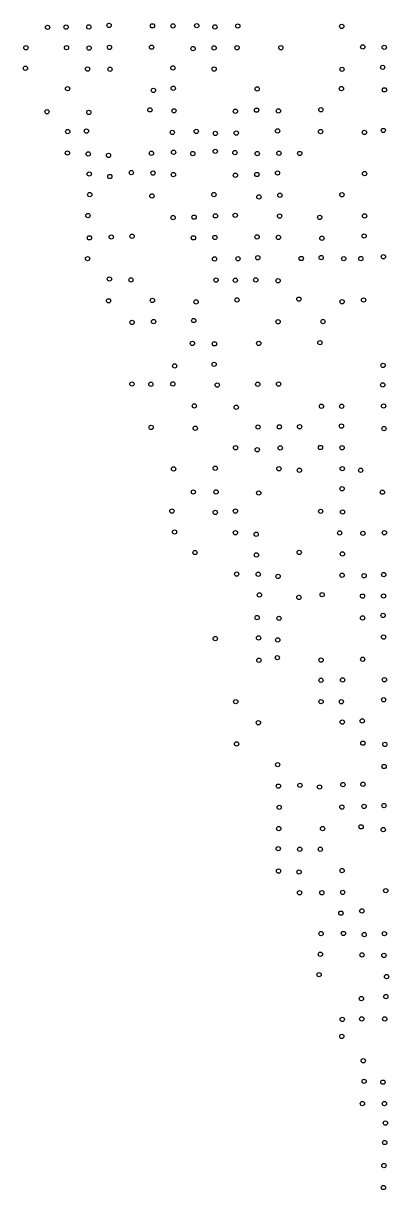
# Model space of a CAD drawing. Extents: x 20503438 to 20508873, y 7964251 to 7984667.
# Drawn here: x 20506017 to 20506188, y 7974926 to 7975470 of the extents above; entities that cross this region are included whole.
import ezdxf

# ---------------------------------------------------------------- set-up
doc = ezdxf.new("R2010")
doc.units = 0
doc.layers.add('SurSurveyPoints', color=7, linetype='Continuous')

msp = doc.modelspace()

# ---------------------------------------------------------------- linework, layer by layer
at = {"layer": 'SurSurveyPoints'}
for centre in [(20506057.5, 7975468.78), (20506077.76, 7975468.61), (20506087.34, 7975468.59), (20506098.44, 7975468.69), (20506117.58, 7975468.52), (20506166.06, 7975468.35), (20506028.8, 7975467.9), (20506037.47, 7975468.02), (20506048.06, 7975468.1), (20506106.87, 7975468.09), (20506018.72, 7975458.38), (20506037.64, 7975458.42), (20506048.17, 7975458.21), (20506057.7, 7975458.52), (20506077.34, 7975458.65), (20506096.7, 7975458.01), (20506106.51, 7975458.33), (20506117.22, 7975458.39), (20506137.65, 7975458.36), (20506175.89, 7975458.77), (20506185.89, 7975458.57), (20506018.49, 7975448.84), (20506047.48, 7975448.41), (20506057.93, 7975448.36), (20506087.27, 7975448.98), (20506106.54, 7975448.44), (20506166.19, 7975448.31), (20506185.17, 7975449.25), (20506038.16, 7975439.3), (20506078.22, 7975438.46), (20506087.45, 7975439.47), (20506126.61, 7975439.17), (20506165.9, 7975439.36), (20506185.97, 7975438.75), (20506028.53, 7975428.54), (20506048.06, 7975428.25), (20506076.54, 7975429.42), (20506087.8, 7975428.97), (20506116.45, 7975428.79), (20506126.34, 7975429.28), (20506136.53, 7975428.91), (20506156.32, 7975429.49), (20506038.21, 7975419.26), (20506046.95, 7975419.5), (20506098.17, 7975419.36), (20506136.15, 7975419.58), (20506156.17, 7975419.28), (20506185.48, 7975419.8), (20506087.01, 7975418.88), (20506107.09, 7975418.42), (20506116.86, 7975418.57), (20506176.63, 7975418.88), (20506038.08, 7975409.3), (20506047.76, 7975408.86), (20506077.28, 7975409.2), (20506087.59, 7975409.64), (20506096.58, 7975409.01), (20506107.05, 7975410.07), (20506116.24, 7975409.49), (20506126.65, 7975409.01), (20506136.74, 7975409.19), (20506146.5, 7975409.07), (20506057.24, 7975408.17), (20506048.25, 7975399.51), (20506057.86, 7975398.33), (20506067.88, 7975400.14), (20506077.99, 7975399.94), (20506087.53, 7975399.22), (20506116.43, 7975398.89), (20506126.51, 7975399.27), (20506136.1, 7975399.96), (20506176.7, 7975399.72), (20506048.51, 7975389.91), (20506077.49, 7975389.3), (20506106.42, 7975389.91), (20506127.44, 7975388.81), (20506137.24, 7975389.59), (20506166.13, 7975389.84), (20506047.65, 7975380.08), (20506087.39, 7975379.18), (20506097.17, 7975379.37), (20506107.1, 7975379.98), (20506116.39, 7975380.21), (20506137.07, 7975379.87), (20506155.78, 7975379.27), (20506176.75, 7975379.94), (20506068.24, 7975370.44), (20506176.52, 7975370.59), (20506048.32, 7975369.72), (20506058.5, 7975370.11), (20506096.86, 7975369.73), (20506106.87, 7975369.89), (20506126.54, 7975370.14), (20506136.5, 7975369.93), (20506156.83, 7975369.54), (20506047.45, 7975360), (20506106.7, 7975359.92), (20506117.66, 7975359.96), (20506126.91, 7975360.45), (20506147.15, 7975360.09), (20506156.47, 7975360.5), (20506166.99, 7975360.01), (20506174.98, 7975360.06), (20506185.54, 7975360.88), (20506057.66, 7975350.53), (20506067.74, 7975350.08), (20506107.41, 7975350), (20506116.42, 7975349.92), (20506125.97, 7975350.08), (20506136.39, 7975349.73), (20506057.3, 7975340.35), (20506077.74, 7975340.52), (20506098.1, 7975339.84), (20506117.2, 7975340.76), (20506146.09, 7975341.13), (20506166.23, 7975339.9), (20506176.25, 7975340.74), (20506068.23, 7975330.25), (20506078.27, 7975330.67), (20506097.02, 7975331.16), (20506136.38, 7975330.57), (20506157.32, 7975330.67), (20506096.4, 7975320.46), (20506106.67, 7975320.29), (20506127.32, 7975320.46), (20506155.86, 7975320.83), (20506106.5, 7975310.72), (20506088.11, 7975309.97), (20506185.35, 7975310.24), (20506068.15, 7975301.54), (20506077, 7975301.46), (20506087.26, 7975301.57), (20506107.97, 7975301.05), (20506126.85, 7975301.41), (20506136.59, 7975301.49), (20506185.22, 7975301.14), (20506097.29, 7975291.31), (20506116.83, 7975290.71), (20506156.62, 7975291.18), (20506166.03, 7975291.16), (20506185.59, 7975291.29), (20506077.14, 7975281.28), (20506097.73, 7975280.89), (20506127, 7975281.49), (20506136.95, 7975281.57), (20506146.4, 7975281.61), (20506165.95, 7975281.9), (20506185.78, 7975280.77), (20506116.52, 7975271.81), (20506126.64, 7975270.9), (20506137.38, 7975271.75), (20506156.15, 7975271.93), (20506166.24, 7975271.8), (20506087.61, 7975261.92), (20506107.06, 7975262.27), (20506136.76, 7975262), (20506166.29, 7975262.06), (20506146.3, 7975261.32), (20506174.89, 7975261.35), (20506096.82, 7975251.17), (20506107.43, 7975251.22), (20506127.32, 7975250.7), (20506166.24, 7975252.68), (20506185.06, 7975251.09), (20506086.82, 7975242.26), (20506107.03, 7975241.63), (20506116.47, 7975242.29), (20506156.23, 7975242.15), (20506166.45, 7975241.86), (20506088.08, 7975232.52), (20506116.43, 7975232.18), (20506126.14, 7975231.49), (20506165.09, 7975232.07), (20506175.92, 7975231.89), (20506186, 7975232.17), (20506097.59, 7975222.95), (20506126.28, 7975221.82), (20506146.23, 7975223.01), (20506166.4, 7975222.3), (20506117.03, 7975212.88), (20506127.13, 7975212.82), (20506185.68, 7975212.66), (20506136.36, 7975211.81), (20506166.21, 7975212.34), (20506176.53, 7975212.11), (20506127.65, 7975203.16), (20506146.11, 7975202.03), (20506156.93, 7975203.28), (20506175.76, 7975202.6), (20506185.6, 7975202.68), (20506126.6, 7975192.58), (20506136.79, 7975192.25), (20506175.81, 7975192.44), (20506185.35, 7975193.61), (20506107.06, 7975182.8), (20506127.24, 7975183.14), (20506136.23, 7975182.21), (20506185.61, 7975183.52), (20506127.43, 7975172.71), (20506136.01, 7975173.9), (20506156.44, 7975172.78), (20506175.84, 7975173.18), (20506186, 7975163.59), (20506156.39, 7975163.35), (20506166.44, 7975163.54), (20506116.62, 7975153.38), (20506156.43, 7975153.38), (20506165.87, 7975153.36), (20506185.64, 7975154.28), (20506127.18, 7975143.57), (20506166.28, 7975143.87), (20506175.65, 7975144.4), (20506117.02, 7975133.66), (20506175.95, 7975134.03), (20506186.18, 7975133.42), (20506136.18, 7975124), (20506185.84, 7975123.15), (20506166.61, 7975114.71), (20506175.94, 7975114.87), (20506136.54, 7975113.98), (20506146.53, 7975114.35), (20506155.75, 7975113.58), (20506136.88, 7975104.09), (20506166.12, 7975104.23), (20506176.47, 7975104.54), (20506185.79, 7975104.93), (20506136.68, 7975094.16), (20506157.11, 7975094.2), (20506175.08, 7975095.01), (20506185.44, 7975093.71), (20506136.44, 7975084.81), (20506146.47, 7975084.53), (20506156.07, 7975084.57), (20506136.56, 7975074.35), (20506146.19, 7975073.93), (20506166.22, 7975074.58), (20506146.37, 7975064.27), (20506156.78, 7975064.27), (20506166.5, 7975064.43), (20506186.62, 7975065.22), (20506175.5, 7975055.8), (20506165.66, 7975054.73), (20506156.44, 7975045.21), (20506166.87, 7975045.26), (20506176.54, 7975044.73), (20506185.98, 7975045.17), (20506156.11, 7975035.6), (20506175.52, 7975035.25), (20506185.76, 7975035.03), (20506155.51, 7975026.04), (20506186.97, 7975025.18), (20506175.26, 7975014.88), (20506186.65, 7975015.85), (20506166.32, 7975005.16), (20506175.41, 7975005.4), (20506186.16, 7975005.4), (20506166.1, 7974997.27), (20506176.13, 7974985.89), (20506176.52, 7974976.31), (20506185.29, 7974975.91), (20506175.7, 7974965.92), (20506185.97, 7974965.9), (20506186.43, 7974956.8), (20506186.15, 7974947.76), (20506185.77, 7974937.01), (20506185.54, 7974926.77)]:
    msp.add_circle(centre, 1, dxfattribs=at)

doc.saveas('drawing.dxf')
